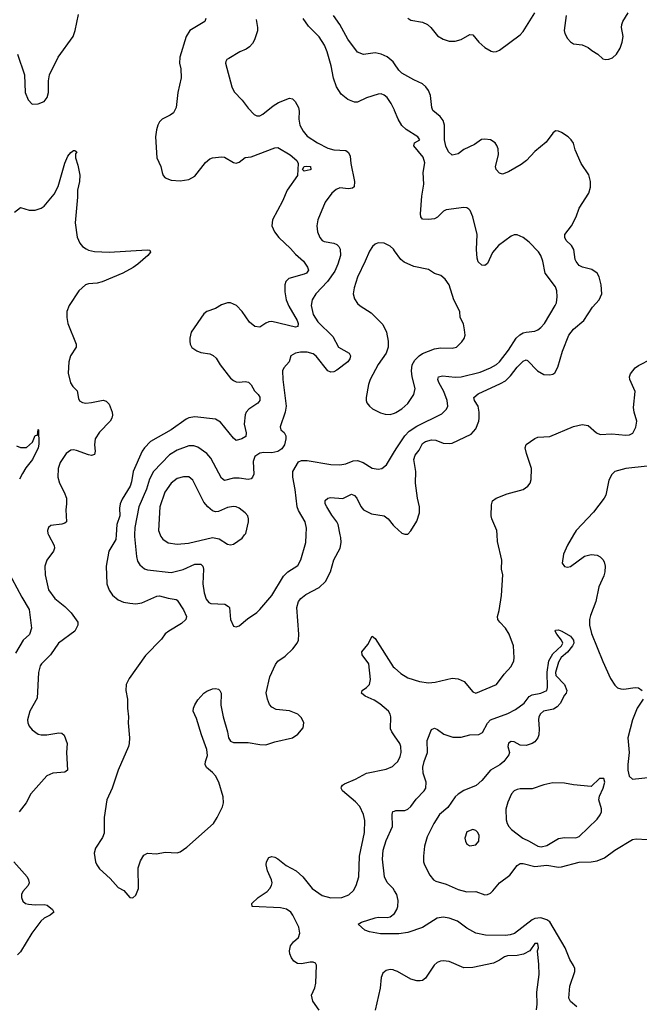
# Model space of a CAD drawing. Header units: inches. Extents: x 1682530 to 1839546, y 640742 to 791647.
# Tile 863 of 923: x 1787465 to 1791656, y 746828 to 753483. Entities that reach past the tile are written whole.
import ezdxf

# ---------------------------------------------------------------- set-up
doc = ezdxf.new("R2010")
doc.units = ezdxf.units.IN
doc.header["$MEASUREMENT"] = 0
for name, color, linetype in [('B7784', 7, 'Continuous'), ('B7785', 7, 'Continuous'), ('B7794', 7, 'Continuous'), ('B7795', 7, 'Continuous')]:
    doc.layers.add(name, color=color, linetype=linetype)

msp = doc.modelspace()

# ---------------------------------------------------------------- linework, layer by layer
at = {"layer": 'B7784', "color": 5}
for points, elevation in [([(1787660.3, 750000), (1787698.5, 749930), (1787700.3, 749910), (1787693.1, 749890), (1787648.9, 749830), (1787635.6, 749790), (1787636.5, 749730), (1787659.3, 749630), (1787702.8, 749570), (1787770, 749517.4), (1787813.3, 749473.2), (1787857.2, 749410), (1787858.5, 749390), (1787838, 749350), (1787727.6, 749270), (1787673.8, 749190), (1787613.1, 749130), (1787604.3, 749115.7), (1787591.3, 749070), (1787582.8, 748897.2), (1787534.4, 748810), (1787518.4, 748750), (1787520.4, 748730), (1787529, 748709), (1787550, 748683.8), (1787590, 748654.9), (1787610, 748648.9), (1787649.1, 748649.1), (1787730, 748663.6), (1787750, 748661.3), (1787766.9, 748646.9), (1787787.2, 748590), (1787781, 748530), (1787788.8, 748411.2), (1787770, 748396.3), (1787690, 748389.8), (1787647.7, 748372.3), (1787540.3, 748250), (1787507.9, 748190), (1787462, 748130)], 680), ([(1788117.6, 750000), (1788115.8, 749970), (1788068.7, 749891.3), (1788050.2, 749790), (1788054.9, 749670), (1788070, 749626.4), (1788093.7, 749593.7), (1788130, 749562.7), (1788166.2, 749546.2), (1788210, 749538.5), (1788250, 749535.7), (1788290, 749541.7), (1788392.7, 749587.3), (1788410, 749588.7), (1788470, 749572.3), (1788523.8, 749563.8), (1788530, 749560.4), (1788573.3, 749493.3), (1788593.6, 749450), (1788588.9, 749430), (1788558.7, 749401.3), (1788472.7, 749350), (1788450, 749331.6), (1788423.2, 749296.8), (1788315.3, 749184.7), (1788204.6, 749030), (1788184.6, 748990), (1788182.8, 748950), (1788193.8, 748890), (1788193.6, 748830), (1788202, 748770), (1788199.7, 748730), (1788207.6, 748630), (1788205.6, 748590), (1788200.7, 748570), (1788130, 748409.6), (1788090.8, 748289.2), (1788054.2, 748210), (1788036.5, 748090), (1788035.5, 747984.5), (1788024.1, 747955.9), (1787977.5, 747882.5), (1787968.9, 747850), (1787978.3, 747790), (1787986, 747770), (1788004.2, 747744.2), (1788077.6, 747677.6), (1788130, 747617.3), (1788170, 747597.3), (1788210, 747551), (1788230, 747546.8), (1788250, 747566), (1788269.3, 747610), (1788267.1, 747750), (1788281.4, 747798.6), (1788304.7, 747835.3), (1788330, 747848.8), (1788390, 747844.9), (1788450, 747857), (1788530, 747853), (1788550, 747859.1), (1788595.1, 747890), (1788775.1, 748050), (1788801.3, 748090), (1788836.2, 748163.8), (1788843.1, 748190), (1788842, 748230), (1788812.7, 748330), (1788790, 748372.7), (1788770, 748395.8), (1788729.1, 748429.1), (1788719.2, 748450), (1788720.9, 748470), (1788734.3, 748510), (1788730.9, 748550), (1788693.9, 748650), (1788660.2, 748760.2), (1788639.3, 748810), (1788640.7, 748830), (1788650, 748851.8), (1788670, 748885.3), (1788710, 748932), (1788730, 748944.9), (1788770, 748959.5), (1788790, 748962.4), (1788810, 748958), (1788819.1, 748950), (1788828.2, 748930), (1788824.9, 748850), (1788840.2, 748770), (1788870.3, 748670), (1788877.8, 748630), (1788890, 748607.6), (1788910, 748597.4), (1789010, 748597.6), (1789090, 748583), (1789130, 748582), (1789190, 748602.4), (1789310, 748628.4), (1789345.6, 748654.4), (1789382.7, 748697.3), (1789387.8, 748730), (1789370, 748764.5), (1789346, 748790), (1789290, 748811.1), (1789200.5, 748820.5), (1789170, 748836), (1789155.1, 748855.1), (1789140.7, 748890), (1789133, 748933), (1789157.6, 749042.4), (1789194.3, 749125.7), (1789210, 749146.3), (1789260, 749180), (1789311.5, 749230), (1789342, 749270), (1789349.7, 749290), (1789352.6, 749330), (1789339.8, 749510), (1789350.8, 749550), (1789366.2, 749570), (1789401.4, 749598.6), (1789490, 749644.9), (1789533.7, 749686.3), (1789566.6, 749750), (1789588.7, 749831.3), (1789632.9, 749910), (1789638.5, 749950), (1789636.6, 749983.4), (1789633.2, 750000)], 720), ([(1788241, 750000), (1788240.5, 749990), (1788254.2, 749854.2), (1788262.8, 749822.8), (1788277.3, 749797.3), (1788310, 749770.3), (1788330, 749764), (1788490, 749746.7), (1788570, 749767.4), (1788650, 749802.6), (1788690, 749802.4), (1788703.2, 749790), (1788707.6, 749770), (1788704.7, 749670), (1788712.3, 749610), (1788726, 749566), (1788744.2, 749544.2), (1788756.7, 749536.7), (1788851.5, 749531.5), (1788877.3, 749517.3), (1788884, 749510), (1788890.7, 749430), (1788910, 749384.7), (1788930, 749378.8), (1788950, 749386.8), (1789005.8, 749434.2), (1789070, 749476.3), (1789090, 749495.5), (1789170, 749590.3), (1789250, 749721.1), (1789278.4, 749750), (1789345.3, 749794.7), (1789367.5, 749832.5), (1789401.4, 749950), (1789403.6, 750000)], 740), ([(1788415.9, 750000), (1788419.5, 749990), (1788432.4, 749972.4), (1788470, 749946), (1788530, 749939.1), (1788605.8, 749945.8), (1788770, 749982.4), (1788813.4, 749973.4), (1788870, 749939.1), (1788890, 749934), (1788910, 749939.1), (1788970, 749979.3), (1788986, 750000)], 760), ([(1787378.9, 749770), (1787479.3, 749579.3), (1787530, 749496.3), (1787544, 749370), (1787532.1, 749327.9), (1787487.6, 749290), (1787437.6, 749202.4)], 660), ([(1790000, 748642), (1789981.1, 748670), (1789974, 748690), (1789975.1, 748770), (1789971.1, 748790), (1789959.7, 748810), (1789900, 748860), (1789862.7, 748882.7), (1789801.6, 748910), (1789776.2, 748930), (1789782, 748950), (1789810.7, 748969.3), (1789830.6, 748989.4), (1789836.6, 749023.4), (1789826.3, 749130), (1789780.5, 749190), (1789778.7, 749210), (1789819.8, 749260.2), (1789850, 749316), (1789870, 749300.7), (1789991, 749110), (1790000, 749101.9)], 680), ([(1789490, 746789.5), (1789447.3, 746850), (1789439.6, 746890), (1789460.7, 746939.3), (1789468.9, 746971.1), (1789473.3, 747093.3), (1789466.3, 747106.3), (1789450, 747112.8), (1789430, 747113.7), (1789370, 747101.3), (1789344.4, 747104.4), (1789319.1, 747119.1), (1789302.7, 747142.7), (1789291.8, 747170), (1789289.6, 747189.7), (1789297.7, 747222.3), (1789317, 747250), (1789350, 747280.7), (1789358.9, 747310), (1789352.7, 747350), (1789312.4, 747430), (1789298, 747450), (1789270, 747470.7), (1789230, 747480.8), (1789038, 747490), (1789036, 747510), (1789077, 747550), (1789138.9, 747590), (1789157.2, 747610), (1789167.6, 747630), (1789171.6, 747650), (1789168.9, 747670), (1789141, 747730), (1789131.8, 747770), (1789135.1, 747790), (1789150, 747821), (1789170, 747826.8), (1789190, 747822), (1789210, 747810.4), (1789266.9, 747766.9), (1789335.5, 747730), (1789380.4, 747690), (1789442.6, 747610), (1789510, 747563.9), (1789570, 747547.8), (1789644, 747550), (1789692.2, 747567.8), (1789722.2, 747597.8), (1789740.4, 747630), (1789757.8, 747690), (1789763.2, 747830), (1789796, 747990), (1789798.9, 748070), (1789790.6, 748110.6), (1789765.5, 748165.5), (1789737, 748197), (1789648.4, 748270), (1789638.9, 748290), (1789641.8, 748298.2), (1789647.6, 748310), (1789661.8, 748318.2), (1789737, 748350), (1789810, 748390.3), (1789943.6, 748416.4), (1789985.7, 748434.3), (1790000, 748447.9)], 680), ([(1790000, 747594.7), (1789990, 747609.7), (1789951.4, 747651.4), (1789932.2, 747690), (1789919.9, 747810), (1789922.5, 747870), (1789943.9, 747936.1), (1789985.8, 748030), (1789984.4, 748110), (1789989.8, 748130.2), (1790000, 748134.2)], 660), ([(1787424.9, 747790), (1787514.9, 747690), (1787525.7, 747670), (1787528.7, 747650), (1787521.3, 747630), (1787486.4, 747590), (1787477.6, 747570), (1787476.4, 747550), (1787485.5, 747525.5), (1787504, 747510), (1787525.5, 747505.5), (1787570, 747501.1), (1787630, 747503), (1787650, 747498.5), (1787687.8, 747470), (1787695.3, 747450), (1787671.8, 747430), (1787629.6, 747410.3), (1787608.9, 747391.1), (1787546.7, 747310), (1787470, 747183.7), (1787450, 747161.6)], 680), ([(1790000, 747304.1), (1789905.3, 747305.3), (1789830, 747317.4), (1789799.3, 747330), (1789754, 747370), (1789776.6, 747383.4), (1789870, 747412.6), (1789890, 747416.9), (1789950, 747414.4), (1789970, 747419.6), (1789999.1, 747440.9), (1790000, 747442.4)], 660), ([(1790000, 747057.7), (1789990, 747061.4), (1789970, 747063.5), (1789942.7, 747057.3), (1789921.3, 747038.7), (1789910.3, 747010), (1789903.4, 746936.6), (1789870, 746789.2)], 680)]:
    msp.add_lwpolyline(points, dxfattribs=dict(at, elevation=elevation))
at = {"layer": 'B7785', "color": 5}
for points, elevation in [([(1787450.4, 753250), (1787498, 753110), (1787502.4, 752990), (1787522, 752942), (1787550, 752911), (1787590, 752914), (1787630, 752930.8), (1787650, 752956), (1787659.6, 752990), (1787659.6, 753070), (1787667.6, 753110), (1787726.3, 753230), (1787825.7, 753370), (1787839.8, 753410), (1787862.2, 753517.8)], 720), ([(1790000, 753184.5), (1789990, 753198.8), (1789950, 753230.6), (1789910, 753249), (1789870, 753259), (1789790, 753248.2), (1789750, 753264), (1789684.9, 753350), (1789629.2, 753449.2), (1789588.5, 753510)], 720), ([(1788724.9, 753490), (1788717.1, 753470), (1788616.5, 753410), (1788590, 753369.3), (1788547.3, 753230), (1788546.4, 753190), (1788553.8, 753150), (1788557.2, 753090), (1788534.9, 752990), (1788524, 752890), (1788506, 752854), (1788483.4, 752836.6), (1788429.1, 752810.9), (1788410, 752792), (1788400.3, 752770), (1788390, 752739), (1788384.2, 752690), (1788393.4, 752550), (1788419.1, 752490), (1788427.7, 752450), (1788436.3, 752430), (1788450, 752414), (1788490, 752397.1), (1788550, 752394), (1788610, 752402.3), (1788650, 752424.2), (1788721.5, 752518.5), (1788750, 752541.6), (1788770, 752548), (1788830, 752555.3), (1788850, 752553.5), (1788910, 752518.6), (1788930, 752514), (1788950, 752520.3), (1788990, 752550.3), (1789030, 752556), (1789190, 752616.9), (1789210, 752618.9), (1789295.3, 752570), (1789340.5, 752530), (1789348.2, 752510), (1789344.9, 752430), (1789274.2, 752330), (1789243, 752257), (1789174, 752130), (1789170.4, 752090), (1789188.5, 752050), (1789218.7, 752010), (1789296.9, 751936.9), (1789330, 751897.8), (1789384.6, 751850), (1789412, 751810), (1789418.7, 751790), (1789405.5, 751770), (1789390, 751763.5), (1789285.8, 751734.2), (1789265.9, 751714.1), (1789257.8, 751690), (1789257.2, 751642.8), (1789267.8, 751590), (1789285.6, 751545.6), (1789340.7, 751450), (1789347.4, 751430), (1789346.8, 751410), (1789330, 751403.5), (1789170, 751442), (1789150, 751441), (1789130, 751432.6), (1789090, 751404.7), (1789056, 751410), (1789019.5, 751439.5), (1788968.8, 751510), (1788930.4, 751550.4), (1788890, 751569.8), (1788870, 751569.8), (1788830, 751555.6), (1788790, 751529.7), (1788730.8, 751510), (1788710, 751494.5), (1788624.6, 751370), (1788614.9, 751330), (1788615.3, 751310), (1788617.6, 751290), (1788630, 751266.4), (1788664.1, 751244.1), (1788690, 751233.4), (1788750, 751224.9), (1788773.4, 751213.4), (1788794.6, 751194.6), (1788821.6, 751150), (1788890, 751060.5), (1788910, 751044.7), (1788930, 751035.9), (1788950, 751032.3), (1788990, 751036.5), (1789013.2, 751033.2), (1789030, 751014.9), (1789053.4, 750973.4), (1789078.5, 750950), (1789090, 750932.2), (1789090.2, 750910), (1789075.6, 750890), (1789014.9, 750850), (1788997.8, 750830), (1788990, 750811.8), (1788982.3, 750750), (1788996.8, 750690), (1788994.4, 750665.6), (1788967.7, 750650), (1788930, 750639.7), (1788910, 750654.3), (1788822.2, 750762.2), (1788790, 750783.5), (1788650, 750798.8), (1788610, 750792.8), (1788590, 750783.1), (1788490.3, 750710), (1788350, 750630.8), (1788310.2, 750590), (1788294.3, 750565.7), (1788231.4, 750430), (1788221.3, 750358.7), (1788211.8, 750330), (1788157.5, 750242.5), (1788143.5, 750210), (1788139.4, 750180.6), (1788142.7, 750130), (1788121.9, 750070), (1788117.6, 750000)], 720), ([(1789065.1, 753485.1), (1789074.3, 753430), (1789073.6, 753406.4), (1789052.5, 753347.5), (1789038.6, 753321.4), (1789020, 753300), (1788997.2, 753282.8), (1788954, 753266), (1788878.8, 753221.2), (1788867.1, 753212.9), (1788859.8, 753200.2), (1788856, 753190), (1788898.8, 753030), (1788915.9, 752995.9), (1788970, 752938), (1789010, 752885.5), (1789050, 752841.6), (1789070, 752832.4), (1789090, 752834), (1789110, 752843.1), (1789179.2, 752900.8), (1789216, 752924), (1789290, 752951.7), (1789310, 752948.2), (1789329, 752929), (1789350.4, 752890), (1789355.6, 752864.4), (1789352, 752810), (1789360.3, 752770), (1789381.3, 752730), (1789410, 752696.4), (1789479.5, 752650), (1789550, 752614.7), (1789590, 752602.4), (1789670, 752598.9), (1789690, 752585.5), (1789699.6, 752559.6), (1789704.3, 752510), (1789728.4, 752390), (1789726.4, 752353.6), (1789716.5, 752343.5), (1789690, 752339.8), (1789630, 752345.4), (1789604.8, 752335.2), (1789575.5, 752310), (1789530.3, 752249.7), (1789481.3, 752130), (1789475.3, 752090), (1789480.3, 752050), (1789494, 752010), (1789510, 751990.4), (1789524.4, 751984.4), (1789590, 751971.6), (1789610, 751962.6), (1789622.6, 751950), (1789631.7, 751931.7), (1789633.7, 751890), (1789616.8, 751830), (1789595.8, 751784.2), (1789545.9, 751714.1), (1789467.1, 751630), (1789443.8, 751590), (1789437.1, 751550), (1789451, 751490), (1789480.7, 751440.7), (1789582.1, 751342.1), (1789621.6, 751270), (1789693, 751230), (1789702.4, 751210), (1789697.6, 751190), (1789684.9, 751170), (1789610, 751114.3), (1789590, 751102.4), (1789570, 751099.7), (1789550, 751109.7), (1789470, 751208.1), (1789450, 751224.5), (1789410, 751235.2), (1789363.9, 751236.1), (1789330.2, 751229.8), (1789298.4, 751210), (1789286.7, 751170), (1789251.8, 751130), (1789241.7, 751110), (1789244, 751050), (1789266.9, 750870), (1789261.1, 750830), (1789226, 750730), (1789231.3, 750710), (1789252.8, 750692.8), (1789264, 750670), (1789264.9, 750650), (1789254.9, 750610), (1789236.9, 750583.1), (1789210, 750564.2), (1789170, 750555.8), (1789116.8, 750556.8), (1789090, 750552.4), (1789054.9, 750530), (1789044.2, 750495.8), (1789047.5, 750410), (1789039.2, 750390), (1789030, 750380.3), (1789010, 750374.8), (1788950, 750383.7), (1788910, 750384.5), (1788849.1, 750369.1), (1788830, 750383.1), (1788758.3, 750518.3), (1788731.4, 750551.4), (1788670, 750593.3), (1788642.2, 750602.2), (1788610, 750602.2), (1788530, 750573.2), (1788477.3, 750542.7), (1788371.1, 750428.9), (1788343.1, 750376.9), (1788323.5, 750310), (1788270.1, 750190), (1788243.2, 750050), (1788241, 750000)], 740), ([(1790000, 752871.9), (1789976.8, 752916.8), (1789950, 752957), (1789930, 752973.6), (1789910, 752980.5), (1789890, 752979.7), (1789810, 752954.8), (1789750, 752926.2), (1789730, 752924.5), (1789683.6, 752943.6), (1789640, 752980), (1789608.4, 753030), (1789586.6, 753086.6), (1789572, 753170), (1789544.9, 753264.9), (1789525.7, 753310), (1789490, 753366.6), (1789418.6, 753438.6), (1789382, 753490)], 740), ([(1787430, 752182.3), (1787470, 752213.4), (1787530, 752196.5), (1787570, 752195.8), (1787610, 752208.5), (1787630, 752222.4), (1787697.4, 752302.6), (1787725, 752355), (1787770, 752513.4), (1787790, 752560.4), (1787810, 752585.5), (1787830, 752598.8), (1787838.8, 752598.8), (1787850.7, 752590.7), (1787843.5, 752576.5), (1787842.8, 752550), (1787859.1, 752499.1), (1787871.7, 752431.7), (1787868.9, 752390), (1787856.2, 752330), (1787856.1, 752283.9), (1787839.5, 752110), (1787852.9, 752012.9), (1787871.5, 751971.5), (1787890.5, 751950), (1787913.7, 751933.7), (1787930, 751925.3), (1787970, 751916), (1788070, 751911.7), (1788327.5, 751927.5), (1788345.4, 751925.4), (1788350.7, 751910.7), (1788332.7, 751890), (1788263, 751830), (1788231.9, 751808.1), (1788161.6, 751770), (1788023.8, 751710), (1787990, 751702.2), (1787930, 751697.1), (1787910, 751689.9), (1787865.3, 751650), (1787798.9, 751550), (1787784.6, 751510), (1787783, 751470), (1787791.6, 751430), (1787848, 751290), (1787846.3, 751270), (1787808.3, 751211.7), (1787798.3, 751170), (1787793.3, 751093.3), (1787808.2, 751028.2), (1787823.7, 751003.7), (1787853.3, 750973.3), (1787862.8, 750922.7), (1787870, 750906.4), (1787890, 750895.3), (1787911.6, 750891.6), (1787950, 750894.4), (1788030, 750911), (1788050, 750904.8), (1788070, 750883.2), (1788090.1, 750830), (1788092.3, 750810), (1788089.3, 750790.7), (1788076.5, 750770), (1788005.6, 750694.4), (1787976.3, 750650), (1787971.8, 750610), (1787974.5, 750565.5), (1787970, 750545.1), (1787950, 750538), (1787930, 750540.8), (1787850, 750570.7), (1787830, 750575.3), (1787810, 750572.5), (1787779.6, 750550), (1787739.6, 750490), (1787725, 750450), (1787722.8, 750390), (1787734.2, 750350), (1787766.9, 750290), (1787781.2, 750250), (1787782.2, 750210), (1787776.2, 750170), (1787781.3, 750090), (1787770, 750079.7), (1787750, 750072.6), (1787674.9, 750065.1), (1787659.1, 750050), (1787653, 750030), (1787654.9, 750010), (1787660.3, 750000)], 680), ([(1790000, 751921.6), (1789992.3, 751932.3), (1789970, 751952.3), (1789930, 751972.3), (1789890, 751975.1), (1789870, 751966), (1789850.4, 751949.6), (1789830, 751919), (1789802.6, 751850), (1789750, 751742.7), (1789727.6, 751670), (1789721.3, 751630), (1789730, 751596), (1789750, 751564.9), (1789767.8, 751547.7), (1789841.6, 751501.6), (1789922.2, 751422.2), (1789945.3, 751370), (1789957.6, 751310), (1789956.5, 751270), (1789942.8, 751230), (1789890, 751153), (1789835.3, 751050), (1789823.4, 751016.6), (1789808.2, 750930), (1789808.2, 750910), (1789813.8, 750893.8), (1789830, 750870.7), (1789852.3, 750852.3), (1789906.4, 750826.4), (1789937.7, 750817.7), (1789970, 750815.2), (1790000, 750824.2)], 760), ([(1787443.6, 750603.6), (1787471.6, 750591.6), (1787510, 750591.3), (1787552.5, 750627.5), (1787570, 750672), (1787586, 750674), (1787590, 750714), (1787592, 750710), (1787593.8, 750613.8), (1787590, 750589.2), (1787551.3, 750510), (1787506.9, 750453.1), (1787484.1, 750415.9), (1787463.5, 750376.5)], 660), ([(1789403.6, 750000), (1789405.7, 750045.7), (1789395.8, 750090), (1789350, 750166), (1789342.4, 750190), (1789328.5, 750308.5), (1789312.7, 750390), (1789312.9, 750430), (1789350, 750493.4), (1789370, 750503.7), (1789410, 750503.1), (1789570, 750476.5), (1789630, 750474), (1789670, 750480.8), (1789719.6, 750500.4), (1789750, 750502.4), (1789787.7, 750490), (1789850, 750452.4), (1789890, 750444.4), (1789913.2, 750450), (1789945.6, 750474.4), (1790000, 750565)], 740), ([(1788986, 750000), (1788993.7, 750010), (1789013.3, 750090), (1789013.6, 750110), (1789007, 750130), (1788989.4, 750150), (1788950, 750180.5), (1788930, 750189.7), (1788910, 750192.1), (1788870, 750185.7), (1788810, 750159.8), (1788790, 750157.3), (1788770, 750164.4), (1788736.4, 750190), (1788710, 750221.3), (1788636.8, 750370), (1788610, 750393.7), (1788573.5, 750393.5), (1788530, 750381.1), (1788489.6, 750350.4), (1788446.3, 750290), (1788413.8, 750190), (1788404.9, 750030), (1788415.9, 750000)], 760), ([(1789633.2, 750000), (1789618.5, 750070), (1789609.9, 750090), (1789575.1, 750135.1), (1789541.6, 750190), (1789531.1, 750210), (1789530, 750234), (1789549.2, 750250), (1789566.3, 750253.7), (1789650, 750246.5), (1789710, 750275.8), (1789730, 750266.7), (1789745, 750250), (1789773.1, 750193.1), (1789790.4, 750170), (1789843.9, 750143.9), (1789930, 750128.9), (1789957.6, 750110), (1789990, 750066.4), (1790000, 750057.6)], 720)]:
    msp.add_lwpolyline(points, dxfattribs=dict(at, elevation=elevation))
at = {"layer": 'B7785', "color": 5, "elevation": 720}
msp.add_lwpolyline([(1789390, 752458), (1789378, 752470), (1789388, 752490), (1789407, 752493), (1789430.8, 752490), (1789434.8, 752470), (1789430, 752467.3)], close=True, dxfattribs=at)
at = {"layer": 'B7794', "color": 5}
for points, elevation in [([(1790000, 749101.9), (1790043.1, 749063.1), (1790090, 749034.3), (1790169.8, 749010.2), (1790230, 749001.6), (1790275.5, 749004.5), (1790390, 749031.8), (1790430, 749028.2), (1790470.8, 749010), (1790530, 748941), (1790550, 748931), (1790690, 748990.6), (1790741.1, 749058.9), (1790789.6, 749110.4), (1790807, 749150), (1790809.5, 749170), (1790804.5, 749250), (1790776.2, 749330), (1790751.8, 749370), (1790711.5, 749410), (1790698, 749430), (1790695.8, 749450), (1790706.9, 749490), (1790723.1, 749590), (1790731.6, 749730), (1790723.8, 749770), (1790726.2, 749830), (1790696.7, 749956.7), (1790693.7, 750000)], 680), ([(1791210.9, 750000), (1791170, 749932.3), (1791143.7, 749870), (1791133.4, 749810), (1791150, 749786), (1791170, 749782.4), (1791190, 749787), (1791284.2, 749855.8), (1791330, 749868.9), (1791370, 749863.1), (1791390, 749852.4), (1791410, 749835.5), (1791418.5, 749818.5), (1791424.6, 749790), (1791422.3, 749750), (1791415.3, 749724.7), (1791381.7, 749650), (1791361.2, 749550), (1791324.5, 749455.5), (1791319, 749430), (1791319.4, 749390), (1791333.2, 749333.2), (1791410, 749146), (1791461.3, 749030), (1791490, 748984.9), (1791507.9, 748967.9), (1791530, 748960.3), (1791550, 748958.9), (1791628.5, 748968.5), (1791650, 748966), (1791674, 748950)], 680), ([(1790000, 748134.2), (1790010, 748138), (1790070, 748139), (1790090, 748147.6), (1790110, 748164.2), (1790146.1, 748213.9), (1790199.7, 748270), (1790210.9, 748290), (1790213.7, 748330), (1790193.5, 748390), (1790190.6, 748430), (1790199.8, 748470), (1790222.2, 748530), (1790221, 748610), (1790250, 748684.7), (1790270, 748693.4), (1790290, 748684.9), (1790333.9, 748653.9), (1790394.4, 748634.4), (1790450, 748634.2), (1790510, 748650.2), (1790570, 748652.2), (1790594.5, 748665.5), (1790630, 748729.1), (1790650, 748751.5), (1790765.5, 748794.5), (1790819, 748821), (1790877.1, 748862.9), (1790910, 748907.4), (1790930, 748919.2), (1790988.8, 748931.2), (1791029.3, 748950), (1791034, 748970), (1791033.6, 749073.6), (1791044.5, 749150), (1791070, 749196.5), (1791129.5, 749250), (1791138, 749270), (1791129.5, 749290), (1791097.6, 749330), (1791087.6, 749350), (1791090, 749356), (1791110, 749358.4), (1791131.1, 749351.1), (1791190, 749316.5), (1791210.2, 749290), (1791212.9, 749270), (1791204.4, 749250), (1791170, 749208.2), (1791127.9, 749172.1), (1791110, 749141.2), (1791088, 749070), (1791090.8, 749050), (1791150.8, 748990), (1791164.7, 748950), (1791162, 748930), (1791150, 748918), (1791119.9, 748860.1), (1791101.3, 748838.7), (1791076.2, 748823.8), (1791006.8, 748810), (1790988.5, 748791.5), (1790975.5, 748770), (1790973, 748750), (1790979.1, 748690), (1790977.3, 748650), (1790970, 748628), (1790950, 748602), (1790932, 748590), (1790890, 748577.2), (1790850, 748579), (1790810, 748602.7), (1790790, 748603.7), (1790770, 748592.7), (1790765.5, 748570), (1790777.3, 748530), (1790774, 748514), (1790740.4, 748470), (1790712.8, 748447.2), (1790650, 748411.1), (1790590, 748341.8), (1790552.1, 748307.9), (1790467.8, 748272.2), (1790430, 748249), (1790409.6, 748230.4), (1790361.5, 748158.5), (1790304.2, 748110), (1790267.1, 748050), (1790220.9, 747959.1), (1790203.8, 747896.2), (1790195.6, 747830), (1790196.1, 747790), (1790201.8, 747770), (1790239.9, 747700.1), (1790263.6, 747670), (1790280.1, 747660.1), (1790350, 747639.8), (1790430, 747603.6), (1790490, 747588.8), (1790550, 747590.2), (1790610, 747569), (1790630, 747570.3), (1790650, 747579.5), (1790665.8, 747594.2), (1790709.9, 747650.1), (1790779.9, 747700.1), (1790830, 747766.3), (1790850, 747780.2), (1790870, 747780.6), (1790950, 747759.8), (1791030, 747769.5), (1791110, 747756.1), (1791130, 747756.8), (1791250, 747788.6), (1791330, 747791.9), (1791370, 747798.4), (1791421.1, 747818.9), (1791490, 747868.8), (1791610, 747941.6), (1791633.4, 747946.6), (1791710, 747942.6)], 660), ([(1791682, 748890), (1791641.5, 748830), (1791609.1, 748750.9), (1791578.4, 748630), (1791588, 748530), (1791578, 748450), (1791579.1, 748410), (1791587.7, 748370), (1791610, 748350.7), (1791735.8, 748364.2)], 680), ([(1790000, 748447.9), (1790023.1, 748470), (1790038.1, 748501.9), (1790044.4, 748530), (1790042.2, 748570), (1790035, 748590), (1790000, 748642)], 680), ([(1790000, 747442.4), (1790016.8, 747470), (1790023.1, 747490), (1790025.6, 747530), (1790016.5, 747570), (1790000, 747594.7)], 660), ([(1791232.7, 746810), (1791190, 746846), (1791179.5, 746870), (1791186.6, 746950), (1791218.7, 747050), (1791218.7, 747070), (1791211.5, 747090), (1791186.2, 747130), (1791153.6, 747210), (1791050, 747385.8), (1791030, 747399.9), (1790990, 747412.2), (1790950, 747408.9), (1790930, 747398.4), (1790812.4, 747307.6), (1790782.7, 747297.3), (1790750, 747294), (1790615.4, 747295.4), (1790550.7, 747309.3), (1790490, 747343.1), (1790425.4, 747390), (1790370, 747409.9), (1790330, 747416.4), (1790288.8, 747410), (1790190, 747347.8), (1790090, 747313.8), (1790030, 747303.7), (1790000, 747304.1)], 660), ([(1790961.5, 746790), (1790965.8, 746830), (1790962.4, 746910), (1790978.2, 747030), (1790976.4, 747096.4), (1790966.6, 747190), (1790973.1, 747210), (1790970, 747238), (1790950, 747239.7), (1790915.5, 747190), (1790872.3, 747167.7), (1790830, 747158.6), (1790763.2, 747156.8), (1790743.6, 747150), (1790710, 747126), (1790670, 747105.8), (1790530, 747077.7), (1790470, 747075), (1790370, 747116.4), (1790330, 747122), (1790310, 747119.7), (1790288.9, 747111.1), (1790267.3, 747092.7), (1790210, 747003.7), (1790190, 746989.6), (1790173.8, 746986.2), (1790150, 746986.3), (1790110, 746998.9), (1790020.7, 747050), (1790000, 747057.7)], 680)]:
    msp.add_lwpolyline(points, dxfattribs=dict(at, elevation=elevation))
at = {"layer": 'B7794', "color": 5, "elevation": 680}
for points in [[(1791414.8, 748354.8), (1791386.2, 748353.8), (1791330, 748300.9), (1791210, 748311.1), (1791150, 748322.6), (1791070, 748325.1), (1791009.1, 748310.9), (1790930, 748285.1), (1790850, 748284.4), (1790830, 748280.3), (1790810, 748269.8), (1790791.4, 748250), (1790766.3, 748193.7), (1790752.7, 748147.3), (1790755.4, 748075.4), (1790762, 748050), (1790773.7, 748030), (1790792.2, 748010), (1790867.2, 747950), (1790910.8, 747930.8), (1790970, 747896.2), (1790992.2, 747892.2), (1791030, 747902.5), (1791110, 747949.2), (1791150, 747956.3), (1791226.9, 747953.1), (1791250, 747961.5), (1791370, 748080.3), (1791390.5, 748109.5), (1791398.9, 748130), (1791400.3, 748150), (1791382.6, 748210), (1791385.4, 748234.6), (1791411.8, 748290), (1791422.7, 748330)], [(1790530, 748009.5), (1790490, 747994.5), (1790476.4, 747950), (1790479.3, 747930), (1790490, 747910.8), (1790510, 747899.3), (1790550, 747904.9), (1790571.1, 747930), (1790572.2, 747970), (1790562.9, 747990), (1790550, 748002.9)]]:
    msp.add_lwpolyline(points, close=True, dxfattribs=at)
at = {"layer": 'B7795', "color": 5}
for points, elevation in [([(1790090, 753492.7), (1790110, 753478.9), (1790190, 753464.9), (1790223.8, 753450), (1790245.3, 753430), (1790290, 753374.4), (1790330.2, 753350.2), (1790370, 753336.5), (1790410, 753336.9), (1790450.7, 753349.3), (1790510, 753383.7), (1790530, 753379.5), (1790570.4, 753330), (1790610, 753295.3), (1790654.8, 753270), (1790670, 753265.2), (1790690, 753266.7), (1790710, 753276), (1790850, 753379.6), (1790870, 753403.1), (1790949, 753530)], 720), ([(1791160.6, 753510), (1791147.3, 753410), (1791151.6, 753390), (1791170, 753355.5), (1791190, 753332.7), (1791210, 753320.4), (1791270, 753312.7), (1791310, 753294.9), (1791334.3, 753274.3), (1791374.4, 753250), (1791410, 753218), (1791430, 753213.1), (1791450, 753215.6), (1791474.4, 753225.6), (1791502, 753250), (1791525.3, 753290), (1791539.9, 753330), (1791545.5, 753370), (1791535, 753430), (1791537.2, 753450), (1791544.2, 753470), (1791579.3, 753530)], 720), ([(1790000, 750057.6), (1790050, 750013.4), (1790070, 750004.9), (1790090, 750004.9), (1790110, 750027.3), (1790150, 750092.7), (1790169.8, 750150), (1790169.8, 750190), (1790155.9, 750250), (1790142.3, 750350), (1790143.7, 750430), (1790131.7, 750510), (1790140.7, 750539.3), (1790166.3, 750573.7), (1790190, 750617.8), (1790210, 750632.6), (1790250, 750642.2), (1790279.8, 750639.8), (1790330, 750620.6), (1790370, 750617.4), (1790390, 750621), (1790518.9, 750681.1), (1790550, 750718.4), (1790569.7, 750769.7), (1790572.7, 750790), (1790572, 750830), (1790564.9, 750870), (1790541, 750910), (1790537.1, 750930), (1790565, 750955), (1790717, 751023), (1790750, 751042.2), (1790784.8, 751075.2), (1790830, 751134.3), (1790870, 751175.8), (1790890, 751183.6), (1790898.5, 751178.5), (1790967.2, 751110), (1791010, 751085.5), (1791050, 751082.7), (1791070, 751087.2), (1791083.3, 751096.7), (1791105.7, 751134.3), (1791136.5, 751243.5), (1791179.3, 751350), (1791210, 751390.3), (1791280.5, 751450), (1791339.2, 751540.8), (1791385.1, 751590), (1791401.6, 751630), (1791398, 751690), (1791384, 751744), (1791371.8, 751770), (1791335, 751795.1), (1791271, 751811), (1791250, 751820.7), (1791228.2, 751848.2), (1791222.5, 751862.5), (1791214, 751930), (1791196.3, 751956.3), (1791161.3, 751990), (1791151.3, 752010), (1791152.8, 752030), (1791197.6, 752090), (1791229.5, 752150), (1791249.2, 752210), (1791314.7, 752310), (1791325.4, 752350), (1791325.4, 752390), (1791314.9, 752434.9), (1791262.9, 752510), (1791222.9, 752602.9), (1791210, 752649.2), (1791194, 752670), (1791174, 752690), (1791130, 752719.6), (1791110, 752729.6), (1791090, 752731.2), (1791070, 752716.2), (1791025.4, 752654.6), (1790950, 752591.1), (1790892.9, 752530), (1790856.7, 752503.3), (1790770, 752454.3), (1790730, 752439.6), (1790710, 752444.5), (1790687.6, 752470), (1790683, 752490), (1790703.1, 752570), (1790700.9, 752610), (1790692.8, 752632.8), (1790680.5, 752650), (1790650, 752671), (1790610, 752675.4), (1790587.9, 752672.1), (1790540.6, 752639.4), (1790470, 752604.7), (1790430, 752576.9), (1790390, 752568.2), (1790365.1, 752590), (1790347.5, 752627.5), (1790339.2, 752670), (1790337.3, 752770), (1790330, 752800.7), (1790309.2, 752829.2), (1790258.7, 752870), (1790251.6, 752890), (1790242.7, 752970), (1790230, 753003.7), (1790213, 753030), (1790189.5, 753050), (1790130, 753075.5), (1790050, 753121.2), (1790030, 753141.5), (1790000, 753184.5)], 720), ([(1790000, 750565), (1790015, 750590), (1790070.7, 750670), (1790099.2, 750700.8), (1790150, 750736.1), (1790320, 750820), (1790352.8, 750850), (1790361.1, 750870), (1790357.2, 750910), (1790333.6, 750970), (1790299.4, 751030), (1790292.1, 751050), (1790297, 751070), (1790324.2, 751075.8), (1790410, 751065.9), (1790450, 751067.9), (1790579.1, 751100.9), (1790650, 751128.7), (1790690, 751153.2), (1790710, 751171.1), (1790770.7, 751250), (1790823, 751330), (1790847.2, 751352.8), (1790870, 751365.7), (1790890, 751370.9), (1790950, 751377.3), (1790970, 751386.3), (1790990, 751402.6), (1791013.7, 751430), (1791087, 751550), (1791095, 751570), (1791100.8, 751610), (1791097.8, 751650), (1791090, 751677), (1791018, 751770), (1791003, 751850), (1790989.9, 751889.9), (1790974.6, 751914.6), (1790910, 751978.5), (1790870, 752009.7), (1790830, 752027.6), (1790810, 752027.6), (1790790, 752019.6), (1790703.1, 751956.9), (1790663.1, 751910), (1790630, 751835.1), (1790610, 751821.3), (1790590, 751824), (1790566.2, 751846.2), (1790559.1, 751870), (1790555, 751930), (1790558.5, 752030), (1790530, 752149.5), (1790512.2, 752192.2), (1790502.9, 752202.9), (1790490, 752211.2), (1790470, 752213), (1790350, 752198), (1790332.5, 752187.5), (1790291.8, 752148.2), (1790270, 752136.2), (1790230, 752131.2), (1790190, 752134.5), (1790178.7, 752150), (1790176.8, 752170), (1790184.2, 752290), (1790197.9, 752370), (1790194.9, 752450), (1790205, 752515), (1790194, 752554), (1790131.8, 752630), (1790135.3, 752650), (1790172.3, 752670), (1790158, 752690), (1790079.8, 752739.8), (1790048.6, 752768.6), (1790023.9, 752810), (1790001, 752870), (1790000, 752871.9)], 740), ([(1790000, 750824.2), (1790010, 750827.2), (1790050, 750853.6), (1790090.5, 750889.5), (1790131.8, 750950), (1790138.8, 750990), (1790118.9, 751070), (1790114.2, 751110), (1790120.3, 751150), (1790138, 751182), (1790166, 751210), (1790190, 751225.6), (1790270, 751258.4), (1790310, 751264.2), (1790390, 751263.1), (1790419, 751270), (1790454.5, 751305.5), (1790471.1, 751328.9), (1790477.4, 751350), (1790474, 751386), (1790467.1, 751427.1), (1790444.7, 751470), (1790442, 751510), (1790401.6, 751590), (1790369.4, 751690), (1790342.7, 751730), (1790312.7, 751752.7), (1790270, 751767.6), (1790230, 751793.6), (1790130, 751815.6), (1790064.4, 751844.4), (1790042.5, 751862.5), (1790000, 751921.6)], 760), ([(1790693.7, 750000), (1790691.5, 750030), (1790658.4, 750110), (1790654.5, 750130), (1790655.5, 750204.5), (1790662.7, 750230), (1790688.7, 750250), (1790761, 750279), (1790870, 750306.4), (1790902, 750330), (1790917, 750350), (1790925.4, 750374.6), (1790925.6, 750450), (1790892.4, 750550), (1790884.1, 750590), (1790890, 750612.4), (1790950, 750652.9), (1790970, 750661.5), (1791050, 750666.2), (1791210, 750733.1), (1791270, 750746.1), (1791310, 750740.2), (1791365.6, 750690), (1791390, 750678.8), (1791470, 750683.4), (1791565.3, 750674.7), (1791590, 750678), (1791611.5, 750688.5), (1791631.2, 750728.8), (1791639.8, 750770), (1791621.9, 750830), (1791617.2, 750862.8), (1791627.4, 750970), (1791592.5, 751050), (1791589.8, 751070), (1791596.4, 751090), (1791627.8, 751130), (1791650, 751146.2), (1791738.7, 751190)], 680), ([(1791710, 750465.5), (1791564.7, 750450), (1791490.3, 750429.7), (1791470.3, 750409.7), (1791450.3, 750369.8), (1791430.4, 750270), (1791417.6, 750250), (1791346.1, 750153.9), (1791229.3, 750030.7), (1791210.9, 750000)], 680)]:
    msp.add_lwpolyline(points, dxfattribs=dict(at, elevation=elevation))

doc.saveas('drawing.dxf')
